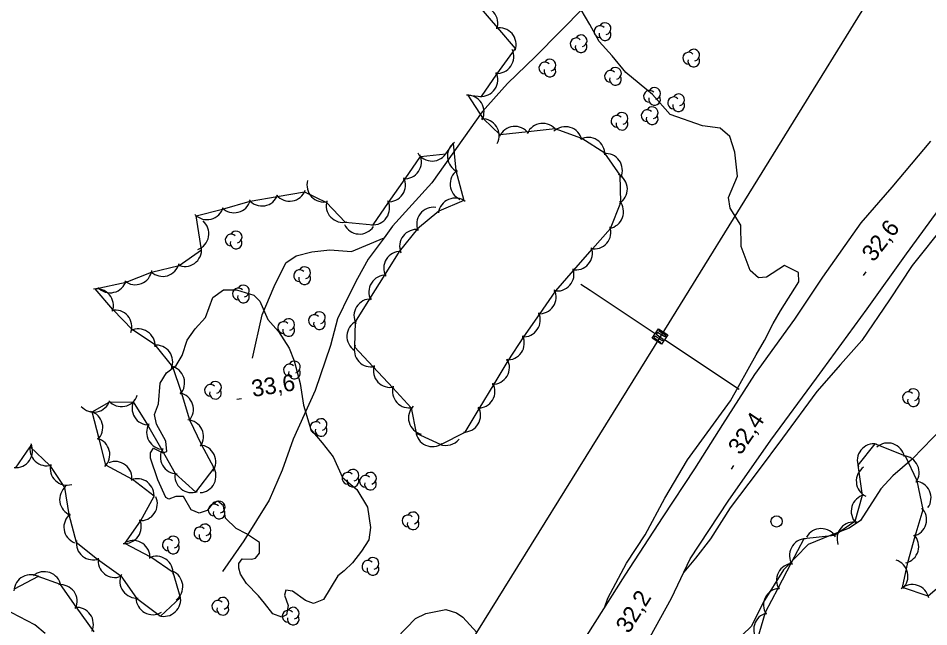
# Model space of a CAD drawing. Extents: x 646142 to 649934, y 5874075 to 5876351.
# Drawn here: x 648188.7 to 648351.2, y 5875631.6 to 5875740.3 of the extents above; entities that cross this region are included whole.
import ezdxf

# ---------------------------------------------------------------- set-up
doc = ezdxf.new("R2010")
doc.units = 0
for name, color, linetype in [('Niveau 1', 7, 'Continuous'), ('Niveau 2', 7, 'Continuous'), ('Niveau 21', 7, 'Continuous'), ('Niveau 22', 7, 'Continuous'), ('Niveau 3', 7, 'Continuous'), ('Niveau 36', 7, 'Continuous'), ('Niveau 44', 7, 'Continuous')]:
    doc.layers.add(name, color=color, linetype=linetype)

msp = doc.modelspace()

# ---------------------------------------------------------------- linework, layer by layer
at = {"layer": 'Niveau 1'}
for points in [[(648353.41, 5875666.88), (648350.23, 5875663.53), (648348.27, 5875661.48), (648344.78, 5875658.51)], [(648344.78, 5875658.51), (648342.67, 5875656.22), (648339.04, 5875650.54), (648336.97, 5875649.17), (648333.58, 5875647.87), (648329.7, 5875646.24), (648325.3, 5875641.7), (648321.67, 5875635.9), (648319.59, 5875631.66), (648316.17, 5875628.41)], [(648193.45, 5875630.35), (648191.61, 5875631.93), (648186.18, 5875634.78)]]:
    msp.add_lwpolyline(points, dxfattribs=at)
at = {"layer": 'Niveau 2'}
for points in [[(648293.38, 5875635.14), (648293.94, 5875636.68), (648297.24, 5875642.9), (648300.57, 5875647.98), (648304.08, 5875654.51), (648308.14, 5875661.36), (648315.79, 5875671.94), (648320.37, 5875680.16), (648321.89, 5875682.69), (648323.43, 5875685.73), (648324.75, 5875688.01), (648328.01, 5875693.2), (648327.94, 5875694.86), (648325.45, 5875696.1), (648322.24, 5875694.01), (648320.82, 5875693.9), (648319.35, 5875695.22), (648317.72, 5875699.51), (648317.66, 5875703.29), (648315.78, 5875706.35), (648315.47, 5875708.22), (648317.07, 5875712.02), (648316.57, 5875716.34), (648315.68, 5875719.13), (648313.97, 5875720.61), (648310.79, 5875721.05), (648305.05, 5875723.07), (648301.87, 5875726.66), (648297.12, 5875730.54), (648294.67, 5875733.56), (648292.36, 5875736.08), (648290.71, 5875739.11), (648288.36, 5875743.06)], [(648386.59, 5875741.1), (648381.86, 5875735.81), (648378.26, 5875732.03), (648373.71, 5875726.52), (648367.64, 5875720.03), (648361.49, 5875712.33), (648358.47, 5875708.54), (648354.11, 5875703.49), (648348.22, 5875696.1), (648344.17, 5875689.93), (648339.24, 5875682.67), (648335.45, 5875678.41), (648331.25, 5875673.61), (648325.08, 5875665.27), (648320.73, 5875659.43), (648315.74, 5875652.79), (648312.22, 5875647.29), (648309.57, 5875643.81), (648307.47, 5875641.31)], [(648213.6, 5875657.83), (648212.28, 5875661.66), (648212.26, 5875662.64), (648212.83, 5875663.45), (648214.47, 5875662.61), (648215.19, 5875662.84), (648215, 5875664.72), (648213.34, 5875667.77), (648213.01, 5875669.47), (648213.72, 5875671.39), (648214.02, 5875675.06), (648215.11, 5875676.9), (648216.84, 5875678.24), (648217.94, 5875680.02), (648218.82, 5875682.75), (648220.24, 5875684.79), (648222.09, 5875686.8), (648223.39, 5875690.37), (648225.29, 5875691.73), (648227.64, 5875691.74), (648230.71, 5875690.77), (648231.79, 5875689.71), (648233.24, 5875686.46), (648235.12, 5875684.29), (648237.03, 5875681.31), (648237.91, 5875679.08), (648239.02, 5875675.01), (648239.59, 5875671.15), (648240.92, 5875666.78), (648242.9, 5875664.43), (648244.86, 5875661.89), (648246.54, 5875658.21), (648249.1, 5875656.05), (648251, 5875652.93), (648251.55, 5875649.3), (648251.26, 5875647.1), (648249.96, 5875645.05), (648248.32, 5875642.97), (648246.85, 5875641.53)], [(648246.85, 5875641.53), (648245.69, 5875640.66), (648243.17, 5875636.45), (648241.4, 5875635.74), (648239.93, 5875636.25), (648237.6, 5875637.9), (648236.45, 5875638.1), (648236.2, 5875637.22), (648236.85, 5875635.35), (648236.57, 5875633.72), (648235.72, 5875633.28), (648234.13, 5875633.87), (648232.62, 5875635.76), (648231.58, 5875637.06), (648229.41, 5875639.3), (648228.34, 5875640.96), (648228.06, 5875642), (648228.05, 5875642.89), (648228.65, 5875643.71), (648230.31, 5875643.62), (648231.04, 5875643.82), (648231.75, 5875644.7), (648231.74, 5875646.63), (648229.43, 5875648.17), (648227.55, 5875649.11), (648225.67, 5875650.94), (648225.28, 5875653.15), (648224.3, 5875654.02), (648223.54, 5875653.76), (648222.39, 5875652.32), (648220.97, 5875651.84), (648219.52, 5875652.44), (648218.14, 5875654.8), (648216.77, 5875654.81), (648215.52, 5875654.34), (648215.04, 5875654.67), (648213.6, 5875657.83)], [(648256.19, 5875629.5), (648259.61, 5875633.04), (648261.42, 5875633.95), (648265, 5875634.64), (648266.9, 5875634.07), (648268.05, 5875633.3)], [(648268.05, 5875633.3), (648270.54, 5875630.51)]]:
    msp.add_lwpolyline(points, dxfattribs=at)
at = {"layer": 'Niveau 21'}
for points in [[(648308.61, 5875643.7), (648315.38, 5875653.98), (648323.01, 5875664.89), (648331.19, 5875675.97), (648340.19, 5875688.37), (648347.21, 5875698.2), (648352.38, 5875705.26), (648365.04, 5875720.45), (648371.07, 5875728.25), (648377.21, 5875735.95), (648387.8, 5875748.22), (648395.82, 5875756.75), (648406, 5875766.81), (648415.46, 5875775.79), (648417.08, 5875776.95), (648417.99, 5875776.9), (648421.6, 5875775.92), (648424.34, 5875772.7), (648429.16, 5875766.19), (648434.42, 5875759.84), (648438.11, 5875756.11), (648443.34, 5875751.7), (648448.52, 5875746.48), (648452.34, 5875744.26)], [(648351.52, 5875718.3), (648344.61, 5875710.08), (648339.05, 5875703.69), (648332.24, 5875693.99), (648327.22, 5875686.49), (648320.08, 5875676.65), (648314.36, 5875667.71), (648309.36, 5875659.75), (648303.73, 5875651.17), (648296.97, 5875640.77), (648288.9, 5875628.09), (648279.22, 5875612.41), (648271.94, 5875599.79), (648261.42, 5875581.63), (648256.29, 5875572.27), (648250.11, 5875561.67), (648244.17, 5875550.86), (648238.58, 5875541.33), (648233.33, 5875531.95), (648226.44, 5875519.89)], [(648237.47, 5875521.85), (648244.6, 5875533.81), (648251.79, 5875546.34), (648257.15, 5875554.24), (648261.87, 5875563.11), (648268.69, 5875575.83), (648275.8, 5875587.76), (648284.66, 5875602.23), (648291.73, 5875613), (648298.63, 5875624.56), (648305.26, 5875636.67), (648308.61, 5875643.7)]]:
    msp.add_lwpolyline(points, dxfattribs=at)
at = {"layer": 'Niveau 22'}
for points in [[(648289.72, 5875742.27), (648281.02, 5875733.45), (648276.01, 5875728.58), (648271.47, 5875723.52), (648262.47, 5875710.87), (648255.5, 5875703.09), (648253.98, 5875701.06), (648251.14, 5875697.24), (648249.23, 5875693.76), (648247.72, 5875690.88), (648245.64, 5875686.58), (648244.76, 5875683.18), (648244.4, 5875681.78), (648241.69, 5875673.76), (648237.77, 5875665.07), (648235.78, 5875659.52), (648233.44, 5875654.17), (648228.95, 5875646.93), (648225.13, 5875641.46)], [(648230.5, 5875679.55), (648232.21, 5875687.25), (648234.34, 5875692.36), (648236.43, 5875696.54), (648238.28, 5875697.83), (648241.09, 5875698.51), (648244.26, 5875698.87), (648248.17, 5875698.6), (648253.98, 5875701.06)]]:
    msp.add_lwpolyline(points, dxfattribs=at)
at = {"layer": 'Niveau 3'}
for p, q in [((648339.56, 5875694.33), (648340.05, 5875694.96)), ((648227.7, 5875672.2), (648228.49, 5875672.32)), ((648315.97, 5875659.72), (648316.42, 5875660.38))]:
    msp.add_line(p, q, dxfattribs=at)
at = {"layer": 'Niveau 36'}
for p, q in [((648289.11, 5875692.77), (648290.74, 5875691.69)), ((648290.74, 5875691.69), (648302.38, 5875683.95)), ((648304.05, 5875682.85), (648317.35, 5875674.02))]:
    msp.add_line(p, q, dxfattribs=at)
for points in [[(648600.59, 5876162.13), (648551.33, 5876082.95), (648424.31, 5875879.18), (648303.24, 5875683.36), (648187.06, 5875496.14), (648107.92, 5875369.28), (648085.7, 5875326.63)], [(648302.94, 5875684.47), (648304.28, 5875683.63), (648304.08, 5875683.33), (648302.77, 5875684.13), (648302.56, 5875683.81), (648303.81, 5875682.96), (648303.61, 5875682.66), (648302.34, 5875683.48), (648302.15, 5875683.2), (648303.37, 5875682.36)]]:
    msp.add_lwpolyline(points, dxfattribs=at)
msp.add_lwpolyline([(648301.83, 5875683.12), (648302.94, 5875684.79), (648304.6, 5875683.68), (648303.5, 5875682.01)], close=True, dxfattribs=at)
msp.add_circle((648324.04, 5875650.38), 1, dxfattribs=at)
at = {"layer": 'Niveau 44'}
for points in [[(648271.36, 5875726.29), (648274.12, 5875730.28), (648277.46, 5875734.86), (648274.3, 5875738.54), (648270.94, 5875742.44)], [(648252.04, 5875703.35), (648254.79, 5875707.35), (648257.71, 5875711.59), (648260.47, 5875715.58), (648265, 5875716.04), (648266.29, 5875717.86), (648266.76, 5875713.03), (648268.21, 5875707.7), (648263.74, 5875705.81), (648259.92, 5875702.64), (648256.69, 5875698.59), (648254.12, 5875694.48), (648251.39, 5875690.11), (648248.82, 5875686), (648248.71, 5875681.56), (648252.01, 5875678.01), (648255.52, 5875674.24), (648258.82, 5875670.68), (648259.68, 5875666.12), (648264.11, 5875664.14), (648268.44, 5875666.34), (648270.95, 5875670.5), (648273.61, 5875674.91), (648276.11, 5875679.06), (648278.93, 5875683.35), (648281.69, 5875687.34), (648284.61, 5875691.54), (648287.8, 5875695.19), (648291.2, 5875699.06), (648294.39, 5875702.72), (648296.23, 5875707.35), (648296.1, 5875712.2), (648293.36, 5875716.16), (648289.27, 5875718.78), (648284.51, 5875720.5), (648279.69, 5875719.96), (648274.72, 5875719.42), (648271.69, 5875722.29), (648269.01, 5875726.5), (648271.36, 5875726.29)], [(648209.79, 5875636.68), (648214.08, 5875633.48), (648217.65, 5875636.77), (648216.32, 5875641.23), (648212.31, 5875643.97), (648207.69, 5875646.42), (648210.47, 5875650.4), (648212.9, 5875654.9), (648209.07, 5875657.89), (648204.32, 5875660.4), (648203.11, 5875665.1), (648201.87, 5875669.94), (648204.9, 5875671.65), (648209.21, 5875671.74), (648211.74, 5875667.6), (648214.31, 5875663.15), (648216.7, 5875658.92), (648220.38, 5875655.62), (648223.64, 5875659.88), (648221.39, 5875664.1), (648219.27, 5875668.47), (648217.81, 5875673.38), (648216.28, 5875677.99), (648213.1, 5875681.89), (648209.05, 5875684.57), (648205.58, 5875688.23), (648202.41, 5875691.91), (648207.93, 5875693.14), (648212.46, 5875694.89), (648217.41, 5875696.09), (648221.4, 5875698.87), (648220.44, 5875704.97), (648225.14, 5875706.17), (648230.08, 5875707.58), (648234.86, 5875708.4), (648239.79, 5875709.24), (648243.68, 5875707.35), (648247.01, 5875703.82), (648252.04, 5875703.35)], [(648188.17, 5875659.88), (648190.79, 5875663.71), (648194.29, 5875660.36), (648196.94, 5875656.43), (648197.68, 5875651.63), (648199.03, 5875646.66), (648202.81, 5875643.61), (648206.97, 5875640.63), (648209.79, 5875636.68)], [(648355.07, 5875640.44), (648351.11, 5875637.02), (648346.5, 5875638.55), (648347.44, 5875643.06), (648348.79, 5875647.73), (648350.18, 5875652.53), (648349.12, 5875657.65), (648347.08, 5875662.05), (648341.58, 5875664.24), (648338.54, 5875660.45), (648339.33, 5875655.01), (648337.99, 5875650.34), (648334.39, 5875647.89), (648328.91, 5875647.26), (648326.66, 5875642.95), (648324.27, 5875638.39), (648322.03, 5875634.09), (648320.59, 5875629.25)], [(648202.24, 5875630.64), (648199.02, 5875635.14), (648196.2, 5875639.09), (648192.21, 5875640.56), (648187.93, 5875638.28)]]:
    msp.add_lwpolyline(points, dxfattribs=at)
for centre, radius, start, end in [((648271.28, 5875739.34), 3, 340.7534, 100.7314), ((648274.54, 5875735.55), 3, 340.7534, 100.7314), ((648292.52, 5875737.85), 1.05, 44.1154, 269.804), ((648293.42, 5875738.38), 1.05, 282.2692, 149.7263), ((648288.25, 5875735.69), 1.05, 44.1154, 269.804), ((648289.15, 5875736.22), 1.05, 282.2692, 149.7263), ((648293.42, 5875737.33), 1.05, 166.9369, 29.6212), ((648289.15, 5875735.17), 1.05, 166.9369, 29.6212), ((648274.13, 5875733.4), 3, 265.363, 25.3409), ((648308.35, 5875733.13), 1.05, 44.1154, 269.804), ((648309.25, 5875733.66), 1.05, 282.2692, 149.7263), ((648282.67, 5875731.37), 1.05, 44.1154, 269.804), ((648283.57, 5875731.9), 1.05, 282.2692, 149.7263), ((648309.25, 5875732.61), 1.05, 166.9369, 29.6212), ((648271.29, 5875729.29), 3, 265.363, 25.3409), ((648283.57, 5875730.85), 1.05, 166.9369, 29.6212), ((648294.38, 5875729.87), 1.05, 44.1154, 269.804), ((648295.28, 5875730.4), 1.05, 282.2692, 149.7263), ((648295.28, 5875729.35), 1.05, 166.9369, 29.6212), ((648301.35, 5875726.3), 1.05, 44.1154, 269.804), ((648302.25, 5875726.83), 1.05, 282.2692, 149.7263), ((648306.55, 5875725.68), 1.05, 282.2692, 149.7263), ((648268.82, 5875723.51), 3, 332.4925, 92.4705), ((648302.25, 5875725.78), 1.05, 166.9369, 29.6212), ((648305.65, 5875725.15), 1.05, 44.1154, 269.804), ((648306.55, 5875724.63), 1.05, 166.9369, 29.6212), ((648300.93, 5875722.84), 1.05, 44.1154, 269.804), ((648301.83, 5875723.37), 1.05, 282.2692, 149.7263), ((648271.51, 5875719.29), 3, 332.4925, 92.4705), ((648295.55, 5875721.85), 1.05, 44.1154, 269.804), ((648296.45, 5875721.33), 1.05, 166.9369, 29.6212), ((648296.45, 5875722.38), 1.05, 282.2692, 149.7263), ((648301.83, 5875722.32), 1.05, 166.9369, 29.6212), ((648277.32, 5875717.93), 3, 36.2986, 156.2766), ((648282.29, 5875718.48), 3, 36.2986, 156.2766), ((648286.35, 5875717.88), 3, 13.1533, 133.1312), ((648290.37, 5875715.98), 3, 357.4021, 117.38), ((648268.28, 5875715.62), 3, 125.5743, 245.5523), ((648257.64, 5875714.59), 3, 265.4421, 25.42), ((648262.54, 5875717.75), 3, 211.2148, 331.1928), ((648293.51, 5875713.1), 3, 335.9891, 95.9671), ((648268.76, 5875710.64), 3, 125.5743, 245.5523), ((648294.4, 5875709.73), 3, 301.5907, 61.5686), ((648243.2, 5875710.43), 3, 163.2856, 283.2636), ((648254.8, 5875710.47), 3, 265.4421, 25.42), ((648237.1, 5875710.57), 3, 219.728, 339.7059), ((648227.2, 5875708.51), 3, 224.2281, 344.2061), ((648232.17, 5875709.73), 3, 219.728, 339.7059), ((648246.63, 5875706.79), 3, 163.2856, 283.2636), ((648251.96, 5875706.35), 3, 265.4421, 25.42), ((648266.66, 5875705.13), 3, 52.9119, 172.8898), ((648293.72, 5875705.69), 3, 279.4923, 39.4702), ((648222.36, 5875707.28), 3, 224.2281, 344.2061), ((648262.79, 5875703.49), 3, 82.5022, 202.4802), ((648219.7, 5875701.78), 3, 289.5614, 49.5394), ((648249.58, 5875704.71), 3, 206.0762, 326.0541), ((648259.75, 5875699.52), 3, 82.5022, 202.4802), ((648291.47, 5875702.05), 3, 258.7968, 18.7748), ((648226.66, 5875700.64), 1.05, 44.1154, 269.804), ((648227.56, 5875701.17), 1.05, 282.2692, 149.7263), ((648218.4, 5875698.93), 3, 244.8856, 4.8635), ((648227.56, 5875700.12), 1.05, 166.9369, 29.6212), ((648288.17, 5875698.29), 3, 258.7968, 18.7748), ((648256.9, 5875695.6), 3, 88.016, 207.9939), ((648214.46, 5875697.15), 3, 226.4506, 346.4286), ((648239.79, 5875694.79), 1.05, 282.2692, 149.7263), ((648209.56, 5875695.66), 3, 231.1826, 351.1605), ((648238.89, 5875694.26), 1.05, 44.1154, 269.804), ((648239.79, 5875693.74), 1.05, 166.9369, 29.6212), ((648254.25, 5875691.36), 3, 88.016, 207.9939), ((648284.88, 5875694.53), 3, 258.7968, 18.7748), ((648205.06, 5875694.22), 3, 223.0525, 343.0304), ((648228.86, 5875691.53), 1.05, 282.2692, 149.7263), ((648202.66, 5875688.92), 3, 340.8072, 100.7851), ((648227.96, 5875691), 1.05, 44.1154, 269.804), ((648228.86, 5875690.48), 1.05, 166.9369, 29.6212), ((648281.7, 5875690.46), 3, 265.3972, 25.3751), ((648251.6, 5875687.12), 3, 88.016, 207.9939), ((648205.93, 5875685.13), 3, 340.8072, 100.7851), ((648242.43, 5875686.77), 1.05, 282.2692, 149.7263), ((648236.94, 5875685.54), 1.05, 282.2692, 149.7263), ((648241.53, 5875686.24), 1.05, 44.1154, 269.804), ((648242.43, 5875685.72), 1.05, 166.9369, 29.6212), ((648250.33, 5875683.44), 3, 117.0706, 237.0485), ((648278.86, 5875686.35), 3, 265.3972, 25.3751), ((648210.1, 5875681.76), 3, 356.568, 116.546), ((648236.04, 5875685.01), 1.05, 44.1154, 269.804), ((648236.94, 5875684.49), 1.05, 166.9369, 29.6212), ((648276.01, 5875682.23), 3, 265.3972, 25.3751), ((648213.25, 5875678.88), 3, 336.3974, 96.3753), ((648251.65, 5875680.98), 3, 162.9442, 282.9221), ((648215.37, 5875675.13), 3, 318.2842, 78.2622), ((648237.07, 5875677.41), 1.05, 44.1154, 269.804), ((648237.97, 5875677.94), 1.05, 282.2692, 149.7263), ((648255.06, 5875677.32), 3, 162.9442, 282.9221), ((648273.35, 5875677.89), 3, 268.924, 28.902), ((648237.97, 5875676.89), 1.05, 166.9369, 29.6212), ((648222.97, 5875673.8), 1.05, 44.1154, 269.804), ((648223.87, 5875674.33), 1.05, 282.2692, 149.7263), ((648270.77, 5875673.61), 3, 268.924, 28.902), ((648216.94, 5875670.38), 3, 318.2842, 78.2622), ((648223.87, 5875673.28), 1.05, 166.9369, 29.6212), ((648258.46, 5875673.66), 3, 162.9442, 282.9221), ((648347.57, 5875672.47), 1.05, 44.1154, 269.804), ((648348.47, 5875673), 1.05, 282.2692, 149.7263), ((648202.17, 5875672.9), 3, 221.3313, 341.3092), ((648207.08, 5875673.88), 3, 221.3313, 341.3092), ((648211.98, 5875670.59), 3, 151.3144, 271.2923), ((648348.47, 5875671.95), 1.05, 166.9369, 29.6212), ((648200.76, 5875667.15), 3, 314.4214, 74.3993), ((648261.33, 5875668.89), 3, 135.6636, 255.6415), ((648268.19, 5875669.33), 3, 268.924, 28.902), ((648218.74, 5875665.52), 3, 325.9278, 85.9058), ((648241.83, 5875667.15), 1.05, 44.1154, 269.804), ((648242.73, 5875667.68), 1.05, 282.2692, 149.7263), ((648214.58, 5875666.26), 3, 149.4488, 269.4267), ((648242.73, 5875666.63), 1.05, 166.9369, 29.6212), ((648202.01, 5875662.31), 3, 314.4214, 74.3993), ((648262.61, 5875666.74), 3, 185.8996, 305.8776), ((648265, 5875666.95), 3, 249.4336, 321.5026), ((648188.22, 5875662.99), 3, 264.558, 24.5359), ((648193.76, 5875663.31), 3, 166.2402, 286.2182), ((648217.04, 5875661.9), 3, 149.4488, 269.4267), ((648220.93, 5875661.02), 3, 325.9278, 85.9058), ((648341.44, 5875661.24), 3, 81.2678, 201.2458), ((648343.9, 5875661.39), 3, 11.317, 131.295), ((648346.5, 5875659.11), 3, 324.9192, 84.8971), ((648197.37, 5875659.85), 3, 166.2402, 286.2182), ((648205.96, 5875658.08), 3, 352.0378, 112.0158), ((648220.97, 5875658.51), 3, 273.1223, 33.1003), ((648219.63, 5875658.53), 3, 170.4863, 290.4643), ((648247.52, 5875658.1), 1.05, 44.1154, 269.804), ((648248.42, 5875658.63), 1.05, 282.2692, 149.7263), ((648250.64, 5875657.55), 1.05, 44.1154, 269.804), ((648251.54, 5875658.08), 1.05, 282.2692, 149.7263), ((648341.27, 5875657.58), 3, 124.308, 244.286), ((648209.9, 5875655.01), 3, 352.0378, 112.0158), ((648248.42, 5875657.58), 1.05, 166.9369, 29.6212), ((648251.54, 5875657.03), 1.05, 166.9369, 29.6212), ((648348.61, 5875654.57), 3, 324.9192, 84.8971), ((648199.05, 5875654.3), 3, 128.7168, 248.6948), ((648210.5, 5875653.52), 3, 265.0293, 25.0073), ((648224.53, 5875652.94), 1.05, 282.2692, 149.7263), ((648340.36, 5875652.19), 3, 103.9829, 223.9608), ((648223.63, 5875652.41), 1.05, 44.1154, 269.804), ((648224.53, 5875651.89), 1.05, 166.9369, 29.6212), ((648259.15, 5875651), 1.05, 282.2692, 149.7263), ((648347.81, 5875650.69), 3, 283.859, 43.837), ((648199.81, 5875649.36), 3, 128.7168, 248.6948), ((648207.63, 5875649.42), 3, 265.0293, 25.0073), ((648258.25, 5875650.47), 1.05, 44.1154, 269.804), ((648259.15, 5875649.95), 1.05, 166.9369, 29.6212), ((648221.09, 5875648.33), 1.05, 44.1154, 269.804), ((648221.99, 5875648.86), 1.05, 282.2692, 149.7263), ((648331.99, 5875646.1), 3, 30.686, 150.664), ((648337.83, 5875647.28), 3, 79.5406, 199.5185), ((648215.45, 5875646.17), 1.05, 44.1154, 269.804), ((648216.35, 5875646.7), 1.05, 282.2692, 149.7263), ((648221.99, 5875647.81), 1.05, 166.9369, 29.6212), ((648329.35, 5875644.29), 3, 92.4235, 212.4014), ((648346.42, 5875645.89), 3, 283.859, 43.837), ((648202.02, 5875646.51), 3, 171.168, 291.1459), ((648209.19, 5875643.96), 3, 355.7136, 115.6915), ((648216.35, 5875645.65), 1.05, 166.9369, 29.6212), ((648205.92, 5875643.37), 3, 171.168, 291.1459), ((648213.32, 5875641.15), 3, 355.7136, 115.6915), ((648251.98, 5875642.87), 1.05, 282.2692, 149.7263), ((648251.08, 5875642.34), 1.05, 44.1154, 269.804), ((648251.98, 5875641.82), 1.05, 166.9369, 29.6212), ((648327.03, 5875639.86), 3, 92.4235, 212.4014), ((648344.5, 5875640.58), 3, 313.0195, 72.9974), ((648190.9, 5875637.86), 3, 58.0305, 178.0085), ((648193.31, 5875638.4), 3, 10.4343, 130.4123), ((648209.81, 5875639.68), 3, 155.559, 275.537), ((648215.04, 5875638.72), 3, 306.8995, 66.8774), ((648196.18, 5875636.09), 3, 335.559, 95.537), ((648348.25, 5875636.11), 3, 11.6478, 131.6258), ((648324.71, 5875635.43), 3, 92.4235, 212.4014), ((648212.68, 5875636.72), 3, 181.0224, 301.0003), ((648214.67, 5875636.42), 3, 252.5847, 12.5626), ((648224.29, 5875635.22), 1.05, 44.1154, 269.804), ((648225.19, 5875635.75), 1.05, 282.2692, 149.7263), ((648199.08, 5875632.02), 3, 335.559, 95.537), ((648225.19, 5875634.7), 1.05, 166.9369, 29.6212), ((648236.85, 5875633.46), 1.05, 44.1154, 269.804), ((648237.75, 5875633.99), 1.05, 282.2692, 149.7263), ((648237.75, 5875632.94), 1.05, 166.9369, 29.6212), ((648322.96, 5875631.08), 3, 103.6463, 223.6242)]:
    msp.add_arc(centre, radius, start, end, dxfattribs=at)

# ---------------------------------------------------------------- texts
at = {"layer": 'Niveau 3'}
for s, rotation, p in [('32,6 ', 52.1125, (648341.36, 5875696.58)), ('33,6 ', 8.9405, (648230.55, 5875672.6)), ('32,4 ', 55.7225, (648317.62, 5875662.08)), ('32,2 ', 58.1001, (648297.67, 5875630.21))]:
    msp.add_text(s, height=3, rotation=rotation, dxfattribs=at).set_placement(p)

doc.saveas('drawing.dxf')
